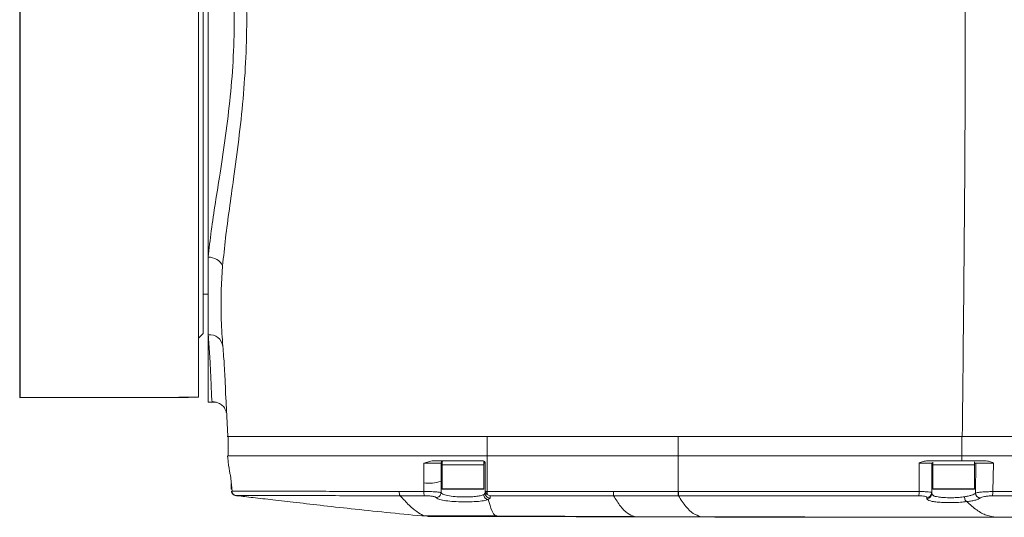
# Model space of a CAD drawing. Header units: millimetres. Extents: x 51337 to 61814, y -21781 to -12277.
# Tile 350 of 378: x 61324 to 61352, y -21666 to -21652. Entities that reach past the tile are written whole.
import ezdxf

# ---------------------------------------------------------------- set-up
doc = ezdxf.new("R2010")
doc.units = ezdxf.units.MM
doc.header["$LTSCALE"] = 0.3175
doc.layers.add('1轮廓实线层', color=7, linetype='Continuous', lineweight=18)

msp = doc.modelspace()

# ---------------------------------------------------------------- linework, layer by layer
for p, q in [((61323.9172, -21641.01484), (61323.9172, -21662.69099)), ((61323.9172, -21662.69099), (61328.69557, -21662.67641))]:
    msp.add_line(p, q)
at = {"layer": '1轮廓实线层', "color": 0, "lineweight": 13, "ltscale": 20}
for p, q in [((61329.11214, -21643.09768), (61329.11214, -21660.87128)), ((61328.97328, -21644.64609), (61328.97328, -21662.67641)), ((61329.25099, -21658.71503), (61329.25099, -21645.25394)), ((61329.25099, -21660.91285), (61329.25099, -21658.71503)), ((61329.66107, -21658.95556), (61329.6185, -21659.64446)), ((61329.11214, -21659.76043), (61329.25099, -21659.76043)), ((61328.97328, -21661.01014), (61329.11214, -21660.87128)), ((61329.25099, -21662.81527), (61329.25099, -21660.91285)), ((61328.41786, -21662.67641), (61328.97328, -21662.67641)), ((61329.25099, -21662.81527), (61329.41991, -21662.81527)), ((61329.7488, -21662.64836), (61329.80703, -21663.78726)), ((61329.81447, -21663.78726), (61329.81447, -21664.34269)), ((61337.14812, -21663.78726), (61337.14812, -21664.34269)), ((61337.14812, -21663.78726), (61342.54963, -21663.78726)), ((61342.55481, -21663.78726), (61337.15331, -21663.78726)), ((61342.54963, -21663.78726), (61342.54963, -21664.34269)), ((61350.5836, -21663.78726), (61350.5836, -21664.34269)), ((61335.59114, -21664.48154), (61335.35291, -21664.5433)), ((61335.87619, -21664.48154), (61335.87619, -21664.59263)), ((61335.93716, -21664.48154), (61335.89935, -21664.48154)), ((61337.02176, -21664.48154), (61336.98658, -21664.48154)), ((61337.05647, -21664.59263), (61337.05647, -21664.49085)), ((61337.14812, -21664.34269), (61337.14812, -21665.34934)), ((61342.54963, -21664.34269), (61337.14812, -21664.34269)), ((61342.54963, -21665.35064), (61342.54963, -21664.34269)), ((61350.5804, -21664.48154), (61349.60967, -21664.48154)), ((61350.9374, -21664.48154), (61349.79652, -21664.48154)), ((61350.5836, -21664.34269), (61350.5804, -21664.48154)), ((61351.24237, -21664.48154), (61350.5804, -21664.48154)), ((61350.9421, -21664.59263), (61350.9421, -21664.50688)), ((61335.35291, -21664.5433), (61335.35239, -21665.10835)), ((61335.84215, -21664.55097), (61335.84148, -21665.06235)), ((61335.87619, -21664.59263), (61335.87619, -21665.27303)), ((61337.05647, -21664.59263), (61335.87619, -21664.59263)), ((61337.09119, -21664.55094), (61337.05647, -21664.55094)), ((61337.05647, -21665.27303), (61337.05647, -21664.59263)), ((61337.09119, -21664.55097), (61337.09119, -21664.55094)), ((61337.09119, -21664.55094), (61337.09119, -21665.39807)), ((61337.09119, -21665.30999), (61337.09119, -21664.55097)), ((61349.37196, -21664.54332), (61349.37221, -21665.35192)), ((61349.7271, -21664.55095), (61349.7271, -21665.38232)), ((61349.7271, -21664.55096), (61349.76181, -21664.55097)), ((61349.7271, -21664.55096), (61349.7271, -21665.41791)), ((61349.76181, -21664.51434), (61349.76181, -21664.59263)), ((61349.76181, -21664.59263), (61349.76181, -21665.27303)), ((61350.9421, -21664.59263), (61349.76181, -21664.59263)), ((61350.9421, -21664.55094), (61350.97334, -21664.55093)), ((61350.9421, -21665.27303), (61350.9421, -21664.59263)), ((61350.96491, -21665.39428), (61350.97334, -21664.55093)), ((61351.45997, -21665.35306), (61351.47282, -21664.54332)), ((61329.92942, -21665.34417), (61329.87883, -21664.88906)), ((61335.84148, -21665.06235), (61335.84186, -21665.38461)), ((61329.90537, -21665.12781), (61329.90537, -21665.27303)), ((61329.91962, -21665.34333), (61329.91609, -21665.34361)), ((61335.35239, -21665.10835), (61335.35253, -21665.3489)), ((61335.87619, -21665.27303), (61336.46633, -21665.27303)), ((61336.46633, -21665.28691), (61335.89008, -21665.28691)), ((61336.46633, -21665.27303), (61337.05647, -21665.27303)), ((61337.04259, -21665.28691), (61336.46633, -21665.28691)), ((61337.09119, -21665.30999), (61337.0965, -21665.34935)), ((61337.09119, -21665.39807), (61337.09119, -21665.30999)), ((61349.76181, -21665.27303), (61350.35195, -21665.27303)), ((61350.35195, -21665.28691), (61349.7757, -21665.28691)), ((61350.35195, -21665.27303), (61350.9421, -21665.27303)), ((61350.92821, -21665.28691), (61350.35195, -21665.28691)), ((61330.03805, -21665.46631), (61330.03772, -21665.46632)), ((61330.04248, -21665.46605), (61330.03805, -21665.46631)), ((61335.35253, -21665.3489), (61334.65625, -21665.34901)), ((61335.37285, -21665.47062), (61334.68593, -21665.4707)), ((61337.0485, -21665.44065), (61337.09119, -21665.39807)), ((61337.14812, -21665.34934), (61337.0965, -21665.34935)), ((61337.14809, -21665.41327), (61337.1481, -21665.40357)), ((61337.14809, -21665.42243), (61337.14809, -21665.41327)), ((61337.14809, -21665.43098), (61337.14809, -21665.42243)), ((61337.1481, -21665.39339), (61337.14811, -21665.3828)), ((61337.1481, -21665.40357), (61337.1481, -21665.39339)), ((61337.14811, -21665.3607), (61337.14812, -21665.34934)), ((61337.14811, -21665.37188), (61337.14811, -21665.3607)), ((61337.14811, -21665.3828), (61337.14811, -21665.37188)), ((61337.14812, -21665.34934), (61340.72391, -21665.3503)), ((61337.17761, -21665.57796), (61337.22987, -21665.53524)), ((61337.22987, -21665.53524), (61337.23, -21665.47098)), ((61337.23, -21665.47098), (61340.72388, -21665.47172)), ((61340.72388, -21665.44496), (61340.72389, -21665.42998)), ((61340.72388, -21665.45711), (61340.72388, -21665.44496)), ((61340.72388, -21665.4661), (61340.72388, -21665.45711)), ((61340.72388, -21665.47172), (61340.72388, -21665.4661)), ((61340.72388, -21665.47172), (61342.54961, -21665.47198)), ((61340.72389, -21665.41255), (61340.7239, -21665.39312)), ((61340.72389, -21665.42998), (61340.72389, -21665.41255)), ((61340.7239, -21665.37219), (61340.72391, -21665.3503)), ((61340.7239, -21665.39312), (61340.7239, -21665.37219)), ((61340.72391, -21665.3503), (61342.54963, -21665.35064)), ((61342.54961, -21665.43016), (61342.54962, -21665.41276)), ((61342.54961, -21665.44514), (61342.54961, -21665.43016)), ((61342.54961, -21665.45729), (61342.54961, -21665.44514)), ((61342.54961, -21665.46632), (61342.54961, -21665.45729)), ((61342.54961, -21665.47198), (61342.54961, -21665.46632)), ((61342.54961, -21665.47198), (61342.56042, -21665.47199)), ((61342.54962, -21665.37248), (61342.54963, -21665.35064)), ((61342.54962, -21665.39336), (61342.54962, -21665.37248)), ((61342.54962, -21665.41276), (61342.54962, -21665.39336)), ((61342.54963, -21665.35064), (61342.56043, -21665.35064)), ((61342.56042, -21665.44514), (61342.56043, -21665.43016)), ((61342.56042, -21665.45729), (61342.56042, -21665.44514)), ((61342.56042, -21665.46632), (61342.56042, -21665.45729)), ((61342.56042, -21665.47199), (61342.56042, -21665.46632)), ((61342.56043, -21665.37248), (61342.56043, -21665.35064)), ((61342.56043, -21665.39336), (61342.56043, -21665.37248)), ((61342.56043, -21665.41276), (61342.56043, -21665.39336)), ((61342.56043, -21665.43016), (61342.56043, -21665.41276)), ((61349.59208, -21665.51886), (61349.59186, -21665.5546)), ((61349.71449, -21665.3762), (61349.7271, -21665.38232)), ((61349.7271, -21665.38232), (61349.7271, -21665.41791)), ((61349.7271, -21665.41791), (61349.75791, -21665.44988)), ((61335.33662, -21666.02667), (61337.37892, -21666.03995)), ((61335.42562, -21666.04112), (61335.33662, -21666.02667)), ((61337.37892, -21666.03995), (61337.42244, -21666.03372)), ((61341.31305, -21666.05863), (61337.37892, -21666.03995)), ((61341.31305, -21666.05863), (61341.26243, -21666.04914)), ((61343.1927, -21666.06484), (61341.31305, -21666.05863)), ((61351.55879, -21666.07842), (61351.5985, -21666.07785))]:
    msp.add_line(p, q, dxfattribs=at)
for centre, radius, start, end in [((61329.27398, -21659.14567), 0.43126, 26.157714, 93.054958), ((61329.29385, -21661.2871), 0.37669, 7.910364, 96.533228), ((61335.48827, -21663.92999), 1.18617, 263.42202, 287.323869), ((61329.91926, -21665.27302), 0.01389, 180, 270), ((61330.05759, -21665.32806), 0.13882, 186.317266, 263.747906), ((61335.89008, -21665.27302), 0.01389, 180, 270), ((61337.04258, -21665.27302), 0.01389, 270, 0), ((61349.7757, -21665.27302), 0.01389, 180, 270), ((61350.92821, -21665.27302), 0.01389, 270, 0), ((61335.61154, -21665.36823), 0.25973, 175.7331, 203.217762), ((61337.2292, -21665.39723), 0.13802, 180.35076, 270.278836), ((61349.05664, -21665.36997), 0.31609, 340.983495, 3.273291), ((61349.58935, -21665.41687), 0.13775, 271.040892, 359.570731), ((61349.58944, -21665.38122), 0.13766, 271.097858, 359.544297), ((61351.10718, -21665.38828), 0.1424, 182.41809, 269.63885), ((61351.21701, -21665.37008), 0.24355, 334.789605, 4.007421)]:
    msp.add_arc(centre, radius, start, end, dxfattribs=at)
for points, knots in [([(61350.59199, -21663.78726), (61350.6081, -21662.31865), (61350.64031, -21659.38236), (61350.67551, -21654.97607), (61350.68184, -21650.88228), (61350.66142, -21647.10491), (61350.63002, -21643.64309), (61350.60467, -21641.33566), (61350.59199, -21640.1817)], [0, 0, 0, 0, 31.75171905, 63.48329148, 95.19527807, 120.11856268, 145.05691101, 170.00588529, 170.00588529, 170.00588529, 170.00588529]), ([(61329.25099, -21658.71503), (61329.27843, -21658.46716), (61329.33338, -21657.97087), (61329.45448, -21657.1728), (61329.59663, -21656.27736), (61329.74737, -21655.27336), (61329.88269, -21654.16297), (61329.97347, -21653.01643), (61329.99774, -21651.84833), (61329.96023, -21650.75462), (61329.87597, -21649.75598), (61329.76187, -21648.79716), (61329.61529, -21647.81081), (61329.45661, -21646.81343), (61329.3274, -21645.95942), (61329.27322, -21645.45917), (61329.25099, -21645.25394)], [0, 0, 0, 0, 6.24296732, 12.49972466, 18.74532404, 26.45100564, 34.17783154, 41.87805322, 49.72460483, 57.57132407, 63.81943559, 70.06833852, 77.5233092, 84.99770839, 92.45135567, 97.63674345, 97.63674345, 97.63674345, 97.63674345]), ([(61329.66107, -21645.01341), (61329.68144, -21645.22634), (61329.73132, -21645.74775), (61329.8506, -21646.63492), (61329.99716, -21647.6686), (61330.13257, -21648.68875), (61330.23797, -21649.67952), (61330.31601, -21650.71307), (61330.35076, -21651.84375), (61330.32827, -21653.05034), (61330.24441, -21654.23503), (61330.11928, -21655.38451), (61329.97994, -21656.4247), (61329.84854, -21657.3534), (61329.73688, -21658.18082), (61329.68632, -21658.6975), (61329.66107, -21658.95556)], [0, 0, 0, 0, 5.30295259, 12.98552859, 20.6885063, 28.37353723, 34.86990344, 41.36566006, 49.5448116, 57.72383487, 65.71789688, 73.73591498, 81.73381762, 88.14651285, 94.56958646, 100.97882834, 100.97882834, 100.97882834, 100.97882834]), ([(61329.6185, -21659.64446), (61329.61537, -21659.93455), (61329.60907, -21660.51937), (61329.64756, -21660.99537), (61329.66695, -21661.23525)], [0, 0, 0, 0, 5.69121477, 11.47361866, 11.47361866, 11.47361866, 11.47361866]), ([(61329.41808, -21662.81177), (61329.40895, -21662.81264), (61329.35706, -21662.81758), (61329.35476, -21662.77074), (61329.34811, -21662.63689), (61329.33582, -21662.38237), (61329.32256, -21661.9828), (61329.29826, -21661.49527), (61329.26598, -21661.09754), (61329.25099, -21660.91285)], [0, 0, 0, 0, 0.41045205, 2.33262247, 4.25638574, 6.82137309, 9.39397339, 11.95877929, 14.18211978, 14.18211978, 14.18211978, 14.18211978]), ([(61329.66695, -21661.23525), (61329.68211, -21661.42737), (61329.71019, -21661.78317), (61329.73108, -21662.20534), (61329.74095, -21662.49047), (61329.74577, -21662.61344), (61329.74715, -21662.64844)], [0, 0, 0, 0, 3.35035753, 6.20495792, 9.05947043, 10.19545691, 10.19545691, 10.19545691, 10.19545691]), ([(61329.41794, -21662.81601), (61329.43102, -21662.81626), (61329.45976, -21662.81681), (61329.54909, -21662.83902), (61329.6548, -21662.90455), (61329.73057, -21663.00187), (61329.76027, -21663.08128), (61329.76418, -21663.10432), (61329.76583, -21663.11404)], [0, 0, 0, 0, 0.5094944, 1.12032534, 1.82014909, 2.51015306, 3.13888978, 3.59793977, 3.59793977, 3.59793977, 3.59793977]), ([(61337.15331, -21663.78726), (61336.92717, -21663.78726), (61336.47491, -21663.78726), (61335.79561, -21663.78726), (61335.12559, -21663.78726), (61334.39004, -21663.78726), (61333.60655, -21663.78726), (61332.79358, -21663.78726), (61332.10572, -21663.78726), (61331.54044, -21663.78726), (61331.08484, -21663.78726), (61330.69142, -21663.78726), (61330.3662, -21663.78726), (61330.11242, -21663.78726), (61329.96365, -21663.78726), (61329.88098, -21663.78726), (61329.8372, -21663.78726), (61329.80884, -21663.78726), (61329.78973, -21663.78726), (61329.78807, -21663.78726), (61329.79968, -21663.78726), (61329.81114, -21663.78726), (61329.81519, -21663.78726), (61329.81371, -21663.78726), (61329.81151, -21663.78726), (61329.80963, -21663.78726), (61329.80808, -21663.78726), (61329.80731, -21663.78726), (61329.80703, -21663.78726)], [0, 0, 0, 0, 2.42069714, 4.84130041, 7.29868466, 9.68255121, 12.93799368, 16.15881754, 19.36358882, 21.79727952, 24.20556201, 26.62877669, 29.04739074, 31.45543209, 33.88914515, 35.08570275, 36.31064193, 37.47458444, 38.73168099, 40.86622527, 42.8508231, 45.30883217, 47.36389805, 49.38560157, 50.44765352, 51.75823907, 52.75023109, 53.29626279, 53.29626279, 53.29626279, 53.29626279]), ([(61350.5836, -21663.78726), (61350.09026, -21663.78726), (61349.10336, -21663.78726), (61347.60363, -21663.78726), (61346.01031, -21663.78726), (61344.32479, -21663.78726), (61343.14134, -21663.78726), (61342.54963, -21663.78726)], [0, 0, 0, 0, 10.79578374, 21.59617765, 32.3961769, 45.12739741, 57.85822868, 57.85822868, 57.85822868, 57.85822868]), ([(61350.59199, -21663.78726), (61350.22343, -21663.78726), (61349.47623, -21663.78726), (61348.35356, -21663.78726), (61347.23037, -21663.78726), (61346.29942, -21663.78726), (61345.53457, -21663.78726), (61344.94675, -21663.78726), (61344.35585, -21663.78726), (61343.77221, -21663.78726), (61343.17225, -21663.78726), (61342.76573, -21663.78726), (61342.55481, -21663.78726)], [0, 0, 0, 0, 8.07500938, 16.37068187, 24.32399234, 32.32459736, 36.42192876, 40.78733196, 44.97372852, 49.13535565, 53.34374539, 57.88129568, 57.88129568, 57.88129568, 57.88129568]), ([(61382.18428, -21663.78726), (61381.32266, -21663.78726), (61379.60463, -21663.78726), (61377.03532, -21663.78726), (61374.47971, -21663.78726), (61371.93556, -21663.78726), (61369.40113, -21663.78726), (61366.87506, -21663.78726), (61362.89139, -21663.78726), (61357.4514, -21663.78726), (61352.87356, -21663.78726), (61350.5836, -21663.78726)], [0, 0, 0, 0, 18.53977256, 36.96739565, 55.30569586, 73.57253449, 91.78150991, 109.94402718, 128.06947035, 177.80149266, 227.57840157, 227.57840157, 227.57840157, 227.57840157]), ([(61382.19167, -21663.78726), (61381.45758, -21663.78726), (61380.03191, -21663.78726), (61377.95779, -21663.78726), (61376.00991, -21663.78726), (61374.05553, -21663.78726), (61371.87201, -21663.78726), (61369.45956, -21663.78726), (61366.87464, -21663.78726), (61364.23808, -21663.78726), (61361.5411, -21663.78726), (61358.78296, -21663.78726), (61356.03594, -21663.78726), (61353.29303, -21663.78726), (61351.48447, -21663.78726), (61350.59199, -21663.78726)], [0, 0, 0, 0, 15.79546596, 30.67634377, 44.64278233, 57.732533, 72.76720586, 91.68845834, 109.74007883, 128.53311306, 148.61782699, 168.03536208, 188.2222535, 208.15360539, 227.5711894, 227.5711894, 227.5711894, 227.5711894]), ([(61329.7997, -21664.34269), (61329.80117, -21664.35592), (61329.80418, -21664.38298), (61329.8104, -21664.43882), (61329.81812, -21664.50713), (61329.82686, -21664.58008), (61329.84078, -21664.68514), (61329.85956, -21664.79367), (61329.87194, -21664.85612), (61329.87848, -21664.8891)], [0, 0, 0, 0, 0.11517245, 0.23561806, 0.51629319, 0.87853924, 1.33920315, 2.58406852, 3.97786756, 3.97786756, 3.97786756, 3.97786756]), ([(61329.80736, -21664.34269), (61329.80528, -21664.34269), (61329.80032, -21664.34269), (61329.84149, -21664.34269), (61329.94589, -21664.34269), (61330.12629, -21664.34269), (61330.38026, -21664.34269), (61330.70634, -21664.34269), (61331.09993, -21664.34269), (61331.55487, -21664.34269), (61332.12045, -21664.34269), (61332.80931, -21664.34269), (61333.62003, -21664.34269), (61334.4717, -21664.34269), (61335.34944, -21664.34269), (61336.24415, -21664.34269), (61336.84639, -21664.34269), (61337.14812, -21664.34269)], [0, 0, 0, 0, 2.28017368, 5.44550497, 8.62929665, 11.79315862, 14.94996133, 18.13374713, 21.29498918, 24.45313665, 27.63743573, 31.85407327, 36.0888708, 40.30303527, 44.50042291, 48.72529882, 52.96718713, 52.96718713, 52.96718713, 52.96718713]), ([(61337.02176, -21664.48154), (61336.77859, -21664.48154), (61336.29979, -21664.48154), (61335.82486, -21664.48154), (61335.59114, -21664.48154)], [0, 0, 0, 0, 5.23253921, 10.30290127, 10.30290127, 10.30290127, 10.30290127]), ([(61335.83622, -21664.54974), (61335.84034, -21664.53646), (61335.8462, -21664.51758), (61335.86024, -21664.50406), (61335.86441, -21664.50004)], [0, 0, 0, 0, 0.298454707, 0.424591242, 0.424591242, 0.424591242, 0.424591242]), ([(61335.86438, -21664.5), (61335.86905, -21664.49612), (61335.87784, -21664.4888), (61335.89218, -21664.48373), (61335.90308, -21664.48175), (61335.90881, -21664.4816), (61335.91091, -21664.48154)], [0, 0, 0, 0, 0.131187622, 0.247064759, 0.326062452, 0.371773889, 0.371773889, 0.371773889, 0.371773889]), ([(61337.09119, -21664.55097), (61337.09081, -21664.54546), (61337.09009, -21664.53508), (61337.08376, -21664.51796), (61337.07365, -21664.50352), (61337.06034, -21664.49274), (61337.04419, -21664.48397), (61337.03065, -21664.48251), (61337.02176, -21664.48154)], [0, 0, 0, 0, 0.120551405, 0.226786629, 0.395621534, 0.498594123, 0.598982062, 0.791326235, 0.791326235, 0.791326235, 0.791326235]), ([(61342.54963, -21664.34269), (61343.08755, -21664.34269), (61344.16342, -21664.34269), (61345.77723, -21664.34269), (61347.38905, -21664.34269), (61348.9971, -21664.34269), (61350.05485, -21664.34269), (61350.5836, -21664.34269)], [0, 0, 0, 0, 11.57367189, 23.14760922, 34.71971599, 46.29167454, 57.85822868, 57.85822868, 57.85822868, 57.85822868]), ([(61349.60967, -21664.48143), (61349.56882, -21664.48631), (61349.48702, -21664.49609), (61349.41034, -21664.52756), (61349.37196, -21664.54332)], [0, 0, 0, 0, 0.89149859, 1.7852861, 1.7852861, 1.7852861, 1.7852861]), ([(61350.5836, -21664.34269), (61352.5267, -21664.34269), (61356.40981, -21664.34269), (61362.26441, -21664.34269), (61366.83704, -21664.34269), (61370.12357, -21664.34269), (61372.116, -21664.34269), (61374.11446, -21664.34269), (61376.11976, -21664.34269), (61378.13293, -21664.34269), (61380.15522, -21664.34269), (61381.5068, -21664.34269), (61382.18428, -21664.34269)], [0, 0, 0, 0, 42.24672165, 84.42622965, 126.71055653, 140.99441178, 155.3086647, 169.65921698, 184.05245946, 198.49640774, 213.00102857, 227.57840157, 227.57840157, 227.57840157, 227.57840157]), ([(61351.47283, -21664.54332), (61351.4359, -21664.52758), (61351.36214, -21664.49613), (61351.28226, -21664.48633), (61351.24237, -21664.48143)], [0, 0, 0, 0, 0.86888581, 1.73558431, 1.73558431, 1.73558431, 1.73558431]), ([(61335.35291, -21664.5433), (61335.40805, -21664.54324), (61335.51166, -21664.54312), (61335.64745, -21664.54421), (61335.74195, -21664.5457), (61335.81105, -21664.54762), (61335.83918, -21664.54933), (61335.84163, -21664.55056), (61335.84151, -21664.55086), (61335.84148, -21664.55097)], [0, 0, 0, 0, 0.76350707, 1.43457672, 2.01459753, 2.50224074, 3.19765195, 3.4079644, 3.5255344, 3.5255344, 3.5255344, 3.5255344]), ([(61335.87619, -21664.55097), (61335.86552, -21664.55097), (61335.84225, -21664.55097), (61335.84218, -21664.55097), (61335.84215, -21664.55097)], [0, 0, 0, 0, 0.112395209, 0.24518371, 0.24518371, 0.24518371, 0.24518371]), ([(61349.37196, -21664.54332), (61349.4203, -21664.54355), (61349.51699, -21664.54401), (61349.63259, -21664.54578), (61349.71189, -21664.54822), (61349.72202, -21664.55004), (61349.72708, -21664.55094)], [0, 0, 0, 0, 0.63983992, 1.27976818, 1.91968087, 2.55963608, 2.55963608, 2.55963608, 2.55963608]), ([(61350.97336, -21664.55091), (61350.97814, -21664.55037), (61350.9877, -21664.54931), (61351.02411, -21664.54782), (61351.07496, -21664.54643), (61351.13983, -21664.54527), (61351.21545, -21664.54407), (61351.29876, -21664.54356), (61351.38623, -21664.54328), (61351.44396, -21664.5433), (61351.47283, -21664.54332)], [0, 0, 0, 0, 0.44972071, 0.89961447, 1.34939508, 1.79918371, 2.24911199, 2.69862396, 3.14839765, 3.59811338, 3.59811338, 3.59811338, 3.59811338]), ([(61329.91089, -21665.34364), (61329.91397, -21665.35852), (61329.92029, -21665.38902), (61329.94883, -21665.42826), (61329.98804, -21665.45685), (61330.01856, -21665.46323), (61330.03345, -21665.46634)], [0, 0, 0, 0, 0.33360652, 0.68365381, 1.03358952, 1.36672877, 1.36672877, 1.36672877, 1.36672877]), ([(61334.65625, -21665.34901), (61334.33422, -21665.34826), (61333.68908, -21665.34674), (61332.78272, -21665.34526), (61331.95492, -21665.34389), (61331.23825, -21665.34287), (61330.65916, -21665.34225), (61330.23991, -21665.34207), (61329.98295, -21665.34209), (61329.94069, -21665.34292), (61329.91962, -21665.34333)], [0, 0, 0, 0, 4.26340857, 8.54092963, 12.811639, 17.06889132, 21.3419466, 25.60393299, 29.87092297, 34.11189913, 34.11189913, 34.11189913, 34.11189913]), ([(61329.92577, -21665.34117), (61329.9255, -21665.34111), (61329.92498, -21665.341), (61329.92569, -21665.34081), (61329.92604, -21665.34071)], [0, 0, 0, 0, 0.0069906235, 0.0136950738, 0.0136950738, 0.0136950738, 0.0136950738]), ([(61330.03766, -21665.46684), (61330.05039, -21665.46826), (61330.20066, -21665.48507), (61330.55362, -21665.52535), (61331.10849, -21665.58911), (61331.7787, -21665.66657), (61332.55742, -21665.75594), (61333.44775, -21665.85514), (61334.41554, -21665.95789), (61335.08719, -21666.02025), (61335.42462, -21666.05157)], [0, 0, 0, 0, 0.31229925, 3.68815668, 7.77804735, 12.61563182, 18.22093322, 24.6065958, 31.78095763, 39.02438419, 39.02438419, 39.02438419, 39.02438419]), ([(61334.68593, -21665.47072), (61334.36907, -21665.4701), (61333.73497, -21665.46887), (61332.84527, -21665.46766), (61332.0343, -21665.46649), (61331.33328, -21665.46561), (61330.76721, -21665.46505), (61330.35723, -21665.46492), (61330.10522, -21665.46494), (61330.06338, -21665.46568), (61330.04248, -21665.46605)], [0, 0, 0, 0, 4.19642115, 8.39771336, 12.58344557, 16.74944111, 20.92750879, 25.09461597, 29.2699123, 33.44084062, 33.44084062, 33.44084062, 33.44084062]), ([(61334.68593, -21665.47072), (61334.68227, -21665.46703), (61334.67473, -21665.45945), (61334.66536, -21665.43089), (61334.65855, -21665.39296), (61334.657, -21665.3634), (61334.65625, -21665.34901)], [0, 0, 0, 0, 0.225108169, 0.462646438, 0.70020363, 0.925355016, 0.925355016, 0.925355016, 0.925355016]), ([(61334.68593, -21665.4707), (61334.77129, -21665.56409), (61334.94285, -21665.7518), (61335.15971, -21665.93658), (61335.27742, -21665.99652), (61335.33662, -21666.02667)], [0, 0, 0, 0, 2.05309662, 4.12631336, 6.22412497, 6.22412497, 6.22412497, 6.22412497]), ([(61335.35253, -21665.3489), (61335.38267, -21665.34921), (61335.44297, -21665.34982), (61335.53323, -21665.35246), (61335.6177, -21665.3562), (61335.69273, -21665.36094), (61335.75514, -21665.36642), (61335.80207, -21665.37238), (61335.83343, -21665.37856), (61335.83905, -21665.3826), (61335.84186, -21665.38461)], [0, 0, 0, 0, 0.44802868, 0.89666964, 1.34197174, 1.78607818, 2.22937922, 2.66884272, 3.10969166, 3.54875689, 3.54875689, 3.54875689, 3.54875689]), ([(61335.69992, -21665.52182), (61335.69804, -21665.5187), (61335.69427, -21665.51245), (61335.67333, -21665.50311), (61335.642, -21665.49426), (61335.60031, -21665.4863), (61335.55017, -21665.47959), (61335.4937, -21665.47454), (61335.43333, -21665.47124), (61335.39299, -21665.47083), (61335.37285, -21665.47062)], [0, 0, 0, 0, 0.30331103, 0.60755933, 0.91011296, 1.21407819, 1.51734924, 1.82018951, 2.12431165, 2.42763698, 2.42763698, 2.42763698, 2.42763698]), ([(61335.84186, -21665.38461), (61335.83962, -21665.40279), (61335.83516, -21665.43916), (61335.80214, -21665.48484), (61335.75521, -21665.51644), (61335.71835, -21665.52002), (61335.69992, -21665.52182)], [0, 0, 0, 0, 0.40232042, 0.80461083, 1.20692398, 1.60924354, 1.60924354, 1.60924354, 1.60924354]), ([(61337.17761, -21665.57796), (61337.13801, -21665.58944), (61337.05881, -21665.61238), (61336.84855, -21665.63479), (61336.59863, -21665.64505), (61336.33141, -21665.64164), (61336.08033, -21665.62528), (61335.87637, -21665.59775), (61335.73461, -21665.562), (61335.71148, -21665.53521), (61335.69992, -21665.52182)], [0, 0, 0, 0, 1.35983931, 2.71909666, 4.07745193, 5.43515613, 6.79279346, 8.15081698, 9.50955366, 10.86894328, 10.86894328, 10.86894328, 10.86894328]), ([(61335.84186, -21665.38461), (61335.85344, -21665.39961), (61335.8766, -21665.42961), (61336.02198, -21665.4686), (61336.2268, -21665.49662), (61336.38817, -21665.50242), (61336.46633, -21665.50522)], [0, 0, 0, 0, 1.17828206, 2.35562928, 3.56884013, 4.70835115, 4.70835115, 4.70835115, 4.70835115]), ([(61336.46633, -21665.50522), (61336.52864, -21665.5052), (61336.65428, -21665.50515), (61336.82193, -21665.4924), (61336.96403, -21665.47116), (61337.01945, -21665.45114), (61337.0485, -21665.44065)], [0, 0, 0, 0, 1.05281658, 2.12321712, 3.13337253, 4.24591987, 4.24591987, 4.24591987, 4.24591987]), ([(61337.17761, -21665.57796), (61337.16124, -21665.57508), (61337.1285, -21665.56931), (61337.08673, -21665.5372), (61337.05656, -21665.49279), (61337.05119, -21665.45803), (61337.0485, -21665.44065)], [0, 0, 0, 0, 0.37630569, 0.75259893, 1.12889258, 1.50518488, 1.50518488, 1.50518488, 1.50518488]), ([(61337.0965, -21665.34935), (61337.09911, -21665.35725), (61337.10459, -21665.37385), (61337.12106, -21665.40338), (61337.13738, -21665.42004), (61337.14809, -21665.43098)], [0, 0, 0, 0, 0.16840668, 0.35370128, 0.707556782, 0.707556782, 0.707556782, 0.707556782]), ([(61337.23, -21665.47098), (61337.21576, -21665.4676), (61337.18733, -21665.46084), (61337.16115, -21665.44092), (61337.14809, -21665.43098)], [0, 0, 0, 0, 0.336370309, 0.670978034, 0.670978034, 0.670978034, 0.670978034]), ([(61337.37892, -21666.03995), (61337.34507, -21666.00378), (61337.2777, -21665.93181), (61337.21087, -21665.69553), (61337.17761, -21665.57796)], [0, 0, 0, 0, 1.86652826, 3.71495318, 3.71495318, 3.71495318, 3.71495318]), ([(61341.31305, -21666.05863), (61341.2473, -21666.03215), (61341.11618, -21665.97934), (61340.91943, -21665.78695), (61340.78899, -21665.57668), (61340.72388, -21665.47172)], [0, 0, 0, 0, 2.0707015, 4.12951204, 6.18180311, 6.18180311, 6.18180311, 6.18180311]), ([(61342.56042, -21665.47199), (61343.12783, -21665.47204), (61344.2628, -21665.47214), (61345.96468, -21665.47222), (61347.66621, -21665.47243), (61348.79231, -21665.47279), (61349.35548, -21665.47297)], [0, 0, 0, 0, 12.23294415, 24.46923323, 36.69984804, 48.93595056, 48.93595056, 48.93595056, 48.93595056]), ([(61343.1927, -21666.06484), (61343.12213, -21666.03959), (61342.98131, -21665.98922), (61342.77015, -21665.79447), (61342.63029, -21665.57941), (61342.56042, -21665.47199)], [0, 0, 0, 0, 2.15984166, 4.30983142, 6.45595569, 6.45595569, 6.45595569, 6.45595569]), ([(61342.56043, -21665.35064), (61343.12816, -21665.35071), (61344.26449, -21665.35083), (61345.96948, -21665.35096), (61347.67632, -21665.35122), (61348.80658, -21665.35169), (61349.37221, -21665.35192)], [0, 0, 0, 0, 12.2395308, 24.4978468, 36.76630995, 49.05635248, 49.05635248, 49.05635248, 49.05635248]), ([(61349.35548, -21665.47297), (61349.38826, -21665.47368), (61349.45386, -21665.4751), (61349.53084, -21665.4858), (61349.58243, -21665.50081), (61349.58886, -21665.51284), (61349.59208, -21665.51886)], [0, 0, 0, 0, 0.44984105, 0.90001934, 1.35071782, 1.8027427, 1.8027427, 1.8027427, 1.8027427]), ([(61349.37221, -21665.35192), (61349.42136, -21665.35215), (61349.51935, -21665.35262), (61349.63354, -21665.35957), (61349.70244, -21665.36789), (61349.71149, -21665.37413), (61349.71449, -21665.3762)], [0, 0, 0, 0, 0.71758938, 1.4306022, 2.13771674, 2.48874653, 2.48874653, 2.48874653, 2.48874653]), ([(61349.59186, -21665.5546), (61349.59662, -21665.56591), (61349.60616, -21665.58853), (61349.68323, -21665.6175), (61349.80172, -21665.64076), (61349.95853, -21665.65684), (61350.1423, -21665.66496), (61350.34042, -21665.66442), (61350.54139, -21665.65574), (61350.66213, -21665.64296), (61350.72252, -21665.63657)], [0, 0, 0, 0, 1.04728046, 2.09596343, 3.14377952, 4.18857025, 5.23233382, 6.27860628, 7.32645177, 8.37489497, 8.37489497, 8.37489497, 8.37489497]), ([(61349.75791, -21665.44988), (61349.76202, -21665.45549), (61349.77821, -21665.4776), (61349.87607, -21665.49971), (61350.00168, -21665.5166), (61350.14772, -21665.52768), (61350.2707, -21665.52643), (61350.35195, -21665.5256)], [0, 0, 0, 0, 0.44801219, 1.76652815, 2.44415199, 3.11075389, 4.40830682, 4.40830682, 4.40830682, 4.40830682]), ([(61350.35195, -21665.5256), (61350.40379, -21665.52322), (61350.50879, -21665.5184), (61350.60361, -21665.50595), (61350.65161, -21665.49965)], [0, 0, 0, 0, 1.07050729, 2.16805499, 2.16805499, 2.16805499, 2.16805499]), ([(61350.65161, -21665.49965), (61350.68933, -21665.49333), (61350.76724, -21665.48025), (61350.85636, -21665.45557), (61350.92836, -21665.42659), (61350.95198, -21665.40571), (61350.96491, -21665.39428)], [0, 0, 0, 0, 0.5854475, 1.2092743, 1.7578421, 2.42059883, 2.42059883, 2.42059883, 2.42059883]), ([(61350.72252, -21665.63657), (61350.7146, -21665.63289), (61350.69822, -21665.62527), (61350.67588, -21665.5927), (61350.65866, -21665.54889), (61350.6539, -21665.5157), (61350.65161, -21665.49965)], [0, 0, 0, 0, 0.28394653, 0.58735812, 0.89074409, 1.1746541, 1.1746541, 1.1746541, 1.1746541]), ([(61351.10628, -21665.53068), (61351.09195, -21665.54127), (61351.0634, -21665.56236), (61350.97709, -21665.59125), (61350.86502, -21665.61692), (61350.76995, -21665.63003), (61350.72252, -21665.63657)], [0, 0, 0, 0, 0.72996862, 1.45388073, 2.18016701, 2.90341837, 2.90341837, 2.90341837, 2.90341837]), ([(61350.96491, -21665.39428), (61350.98147, -21665.38919), (61351.01464, -21665.37899), (61351.11569, -21665.36752), (61351.2122, -21665.36039), (61351.29242, -21665.3563), (61351.37653, -21665.35361), (61351.43217, -21665.35324), (61351.45997, -21665.35306)], [0, 0, 0, 0, 0.88732473, 1.77706811, 2.22812264, 2.67951154, 3.1347841, 3.58950456, 3.58950456, 3.58950456, 3.58950456]), ([(61351.43737, -21665.47382), (61351.41882, -21665.47405), (61351.38165, -21665.4745), (61351.32545, -21665.47813), (61351.27185, -21665.4837), (61351.20717, -21665.49349), (61351.13968, -21665.50935), (61351.11743, -21665.52356), (61351.10628, -21665.53068)], [0, 0, 0, 0, 0.30567986, 0.61257767, 0.91825829, 1.22559452, 1.83689284, 2.45071691, 2.45071691, 2.45071691, 2.45071691]), ([(61361.40152, -21665.47378), (61359.73729, -21665.47408), (61356.40887, -21665.47468), (61353.09453, -21665.47411), (61351.43737, -21665.47382)], [0, 0, 0, 0, 35.87960601, 71.7587482, 71.7587482, 71.7587482, 71.7587482]), ([(61361.42079, -21665.35301), (61359.75698, -21665.35341), (61356.42948, -21665.35421), (61353.11644, -21665.35345), (61351.45997, -21665.35306)], [0, 0, 0, 0, 35.86859889, 71.73478803, 71.73478803, 71.73478803, 71.73478803]), ([(61350.72252, -21665.63657), (61350.81504, -21665.72151), (61350.99985, -21665.89118), (61351.27909, -21666.0388), (61351.46555, -21666.06521), (61351.55879, -21666.07842)], [0, 0, 0, 0, 2.34366566, 4.68184036, 7.02046718, 7.02046718, 7.02046718, 7.02046718]), ([(61335.45689, -21666.05539), (61335.78976, -21666.05458), (61336.44935, -21666.05297), (61337.09997, -21666.05407), (61337.42224, -21666.05461)], [0, 0, 0, 0, 7.14289993, 14.15392884, 14.15392884, 14.15392884, 14.15392884]), ([(61337.42224, -21666.05461), (61337.84553, -21666.05634), (61338.6994, -21666.05982), (61339.98111, -21666.06405), (61340.83869, -21666.06628), (61341.26223, -21666.06738)], [0, 0, 0, 0, 9.18806254, 18.53443228, 27.65453761, 27.65453761, 27.65453761, 27.65453761]), ([(61341.26223, -21666.06738), (61341.95073, -21666.0689), (61343.32583, -21666.07194), (61345.39277, -21666.07489), (61347.46419, -21666.07703), (61349.53418, -21666.07846), (61350.91293, -21666.07903), (61351.5985, -21666.07932)], [0, 0, 0, 0, 14.87105937, 29.70121903, 44.55127919, 59.57745337, 74.43869576, 74.43869576, 74.43869576, 74.43869576]), ([(61351.55879, -21666.07842), (61350.8357, -21666.07784), (61349.41779, -21666.07672), (61347.30999, -21666.07397), (61345.24431, -21666.07031), (61343.87531, -21666.06666), (61343.1927, -21666.06484)], [0, 0, 0, 0, 15.7006612, 30.78710942, 45.55935075, 60.25013749, 60.25013749, 60.25013749, 60.25013749]), ([(61351.55315, -21666.07931), (61351.9081, -21666.07944), (61352.60786, -21666.07971), (61353.65135, -21666.0801), (61354.69591, -21666.08047), (61355.77509, -21666.08079), (61356.92384, -21666.08105), (61358.17766, -21666.08124), (61359.04967, -21666.08127), (61359.50983, -21666.08128)], [0, 0, 0, 0, 7.58304275, 14.94961216, 22.3454032, 30.02465034, 38.23780332, 47.24156335, 57.30158311, 57.30158311, 57.30158311, 57.30158311]), ([(61359.48964, -21666.08087), (61359.0296, -21666.08086), (61358.15854, -21666.08086), (61356.90693, -21666.0807), (61355.76167, -21666.08044), (61354.68626, -21666.08009), (61353.64606, -21666.07965), (61352.60792, -21666.07912), (61351.91165, -21666.07865), (61351.55879, -21666.07842)], [0, 0, 0, 0, 10.02758974, 18.98678403, 27.15892084, 34.81084712, 42.19602541, 49.55453255, 57.11549924, 57.11549924, 57.11549924, 57.11549924])]:
    msp.add_open_spline(points, degree=3, knots=knots, dxfattribs=at)

doc.saveas('drawing.dxf')
